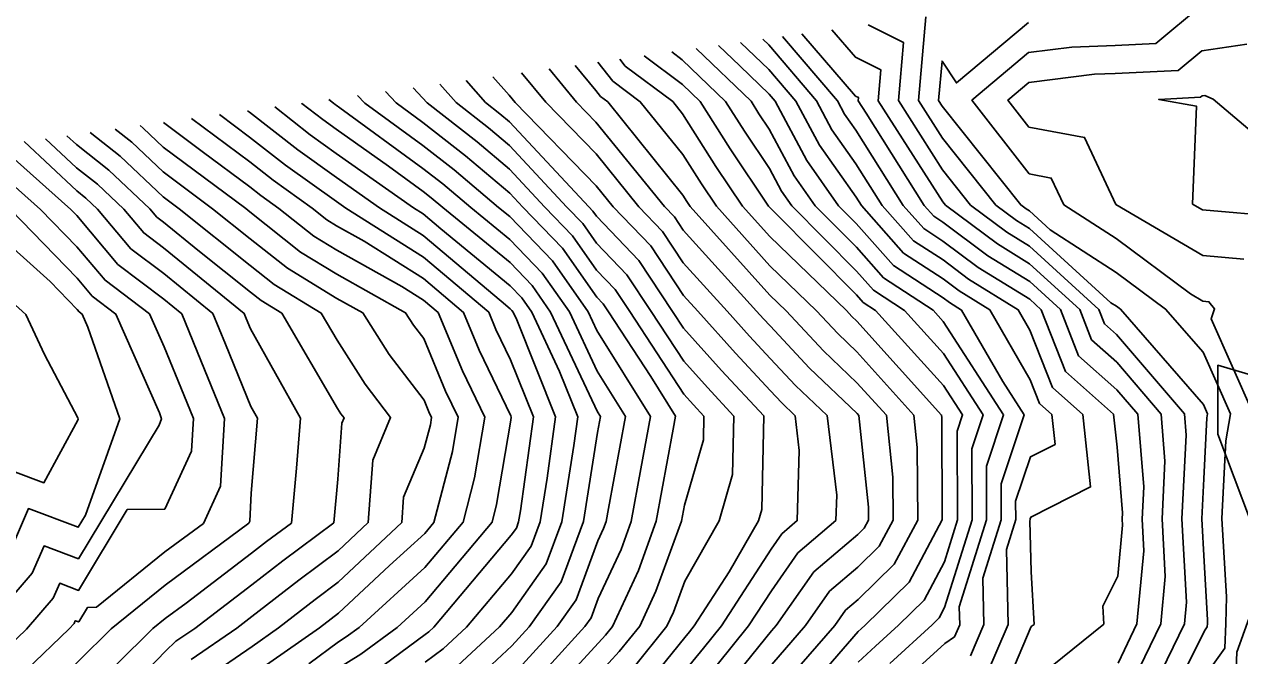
# Model space of a CAD drawing. Extents: x 42655 to 43811, y -141820 to -141156.
# Drawn here: x 43200.9 to 43272.3, y -141229.8 to -141192.7 of the extents above; entities that cross this region are included whole.
import ezdxf

# ---------------------------------------------------------------- set-up
doc = ezdxf.new("R2010")
doc.units = 0
for name, color, linetype in [('ZE_HICN', 7, 'Continuous'), ('ZE_LWCN', 7, 'Continuous'), ('地形', 7, 'Continuous')]:
    doc.layers.add(name, color=color, linetype=linetype)

msp = doc.modelspace()

# ---------------------------------------------------------------- linework, layer by layer
at = {"layer": 'ZE_HICN'}
for points in [[(43270.251, -141231.013), (43271.438, -141229.374), (43271.484, -141227.926), (43271.524, -141226.358), (43271.263, -141221.765), (43271.497, -141217.189), (43271.759, -141215.6), (43270.162, -141211.989), (43267.95, -141209.455), (43265.051, -141207.295), (43261.161, -141204.789), (43259.946, -141203.683), (43259.753, -141203.564), (43259.443, -141203.332), (43254.829, -141197.528), (43254.615, -141197.192), (43254.817, -141194.88), (43255.663, -141196.17), (43259.894, -141192.612)], [(43260.077, -141231.389), (43264.328, -141227.96), (43264.266, -141226.898), (43265.136, -141225.155), (43265.421, -141222.155), (43265.4, -141221.792), (43265.419, -141221.428), (43265.1, -141217.568), (43264.891, -141215.632), (43262.069, -141213.128), (43260.641, -141209.489), (43259.971, -141208.879), (43256.94, -141207.005), (43254.867, -141205.456), (43253.738, -141204.721), (43252.534, -141203.365), (43249.748, -141198.948), (43249.089, -141198.011), (43248.666, -141197.22), (43245.444, -141193.446)], [(43251.751, -141230.267), (43254.226, -141228.008), (43254.639, -141227.603), (43254.968, -141226.986), (43256.583, -141221.834), (43256.563, -141217.656), (43257.23, -141215.668), (43254.898, -141212.061), (43252.604, -141209.527), (43250.78, -141208.339), (43249.787, -141207.221), (43245.997, -141203.396), (43245.391, -141202.533), (43244.67, -141201.186), (43243.208, -141199.005), (43242.1, -141197.251), (43239.552, -141194.81), (43238.935, -141194.347)], [(43242.413, -141231.32), (43244.798, -141228.366), (43245.073, -141228.051), (43247.275, -141224.897), (43249.86, -141222.705), (43250.243, -141222.33), (43250.492, -141221.862), (43250.488, -141221.092), (43249.924, -141215.702), (43249.826, -141215.594), (43247.032, -141212.922), (43244.714, -141210.442), (43244.33, -141210.029), (43243.916, -141209.568), (43239.599, -141204.808), (43239.091, -141204.039), (43238.509, -141203.431), (43234.481, -141198.467), (43233.339, -141197.292), (43231.728, -141195.345)], [(43234.634, -141230.904), (43235.85, -141229.574), (43237.053, -141228.088), (43238.007, -141226.034), (43239.503, -141221.914), (43239.675, -141220.977), (43240.797, -141217.126), (43240.826, -141215.745), (43240.204, -141215.075), (43239.645, -141214.452), (43236.469, -141209.603), (43235.607, -141208.3), (43234.522, -141207.166), (43233.111, -141205.155), (43231.483, -141203.464), (43229.406, -141201.238), (43227.498, -141199.623), (43224.558, -141197.334), (43224.299, -141197.041), (43223.742, -141196.451)], [(43226.341, -141230.422), (43228.817, -141228.127), (43229.529, -141227.282), (43231.561, -141224.429), (43232.473, -141221.947), (43233.18, -141217.465), (43233.415, -141215.78), (43232.345, -141213.114), (43230.715, -141209.63), (43230.131, -141208.798), (43229.439, -141208.079), (43225.359, -141204.734), (43224.331, -141203.865), (43223.753, -141203.5), (43219.226, -141200.306), (43217.698, -141199.21), (43215.607, -141197.578)], [(43214.282, -141230.949), (43218.243, -141228.177), (43218.921, -141227.649), (43219.353, -141227.328), (43222.341, -141224.523), (43224.419, -141222.63), (43224.962, -141221.983), (43226.049, -141217.817), (43226.385, -141215.813), (43225.649, -141214.279), (43224.365, -141211.183), (43223.761, -141210.39), (43223.3, -141209.665), (43219.259, -141207.407), (43217.126, -141206.108), (43214.154, -141203.749), (43213.9, -141203.547), (43209.048, -141199.931), (43207.879, -141198.822), (43207.692, -141198.674)], [(43200.883, -141199.617), (43203.972, -141202.507), (43204.515, -141202.935), (43205.203, -141203.588), (43207.154, -141205.907), (43209.083, -141207.366), (43211.978, -141209.718), (43212.712, -141211.506), (43214.208, -141215.186), (43214.591, -141215.869), (43214.232, -141220.272), (43214.137, -141221.91), (43214.08, -141222.034), (43209.169, -141225.676), (43206.001, -141228.235), (43204.102, -141230.114), (43202.127, -141232.012), (43200.858, -141234.421), (43199.549, -141239.999), (43199.466, -141240.591), (43199.067, -141241.338), (43194.733, -141241.526), (43193.986, -141242.927), (43193.519, -141241.175)], [(43192.576, -141200.768), (43193.789, -141201.113), (43196.383, -141203.629), (43196.705, -141206.289), (43198.909, -141207.908), (43200.982, -141209.77), (43202.078, -141212.114), (43204.035, -141215.847), (43204.06, -141215.918), (43204.035, -141215.986), (43202.044, -141219.658), (43200.215, -141218.974), (43198.975, -141221.848)]]:
    msp.add_lwpolyline(points, dxfattribs=at)
at = {"layer": 'ZE_LWCN'}
for points in [[(43273.097, -141215.593), (43270.636, -141210.027), (43270.831, -141209.441), (43270.498, -141209.019), (43270.147, -141208.989), (43269.406, -141208.553), (43265.042, -141205.3), (43261.968, -141203.32), (43261.234, -141201.753), (43259.936, -141201.514), (43256.566, -141197.183), (43259.902, -141194.377), (43262.432, -141194.058), (43264.989, -141193.972), (43267.369, -141193.853), (43270.066, -141191.621), (43274.774, -141190.935)], [(43267.381, -141234.108), (43270.239, -141228.357), (43270.402, -141228.131), (43270.409, -141227.931), (43270.414, -141227.715), (43270.219, -141224.28), (43270.079, -141221.77), (43270.197, -141219.432), (43270.38, -141215.848), (43270.42, -141215.606), (43270.176, -141215.055), (43265.3, -141209.467), (43265.061, -141209.289), (43264.74, -141209.082), (43259.951, -141204.722), (43259.191, -141204.252), (43257.968, -141203.339), (43254.838, -141199.402), (43253.431, -141197.198), (43253.861, -141192.28)], [(43265.16, -141230.249), (43266.267, -141227.951), (43266.675, -141223.659), (43266.57, -141221.787), (43266.665, -141219.904), (43266.311, -141215.625), (43265.084, -141214.188), (43262.834, -141212.192), (43261.771, -141209.484), (43259.966, -141207.84), (43257.502, -141206.316), (43254.861, -141204.344), (43254.33, -141203.998), (43253.763, -141203.359), (43250.348, -141197.945), (43249.882, -141197.215), (43249.899, -141197.021), (43249.738, -141196.941), (43246.577, -141193.289)], [(43248.331, -141193.046), (43249.728, -141194.659), (43251.223, -141195.401), (43251.065, -141197.209), (43254.856, -141203.148), (43255.019, -141203.353), (43258.065, -141205.628), (43259.961, -141206.801), (43262.902, -141209.479), (43263.6, -141211.256), (43265.076, -141212.566), (43267.683, -141215.619), (43267.911, -141218.38), (43267.74, -141221.781), (43267.929, -141225.164), (43267.665, -141227.944), (43265.173, -141233.115)], [(43250.469, -141192.75), (43252.547, -141193.782), (43252.248, -141197.203), (43254.847, -141201.275), (43256.494, -141203.346), (43258.628, -141204.94), (43259.956, -141205.762), (43264.033, -141209.473), (43264.365, -141210.32), (43265.069, -141210.944), (43269.054, -141215.612), (43269.157, -141216.857), (43268.909, -141221.776), (43269.183, -141226.668), (43269.063, -141227.938), (43267.385, -141231.42)], [(43256.491, -141229.825), (43257.275, -141227.993), (43257.212, -141225.266), (43258.29, -141221.826), (43258.28, -141219.716), (43259.641, -141215.657), (43258.387, -141213.716), (43255.966, -141209.511), (43255.251, -141209.069), (43254.882, -141208.793), (43251.963, -141206.892), (43249.774, -141204.426), (43248.74, -141203.383), (43246.87, -141200.725), (43245.006, -141197.238), (43244.65, -141196.821), (43242.926, -141195.169), (43241.673, -141193.968)], [(43257.428, -141230.95), (43258.696, -141227.986), (43258.594, -141223.575), (43259.144, -141221.822), (43259.139, -141220.746), (43260.014, -141218.134), (43261.459, -141217.402), (43261.27, -141215.649), (43260.538, -141215), (43259.993, -141213.611), (43257.629, -141209.503), (43255.814, -141208.381), (43254.877, -141207.681), (43252.555, -141206.169), (43250.076, -141203.376), (43249.766, -141202.886), (43247.61, -141199.82), (43246.226, -141197.232), (43244.643, -141195.377), (43242.983, -141193.787)], [(43258.365, -141232.074), (43260.061, -141228.111), (43260.225, -141227.979), (43260.046, -141224.899), (43259.976, -141221.885), (43259.998, -141221.818), (43259.997, -141221.776), (43260.031, -141221.676), (43263.539, -141219.897), (43263.081, -141215.64), (43261.304, -141214.064), (43259.979, -141210.69), (43259.292, -141209.496), (43256.377, -141207.693), (43254.872, -141206.569), (43253.147, -141205.445), (43251.305, -141203.371), (43249.757, -141200.917), (43248.349, -141198.916), (43247.446, -141197.226), (43244.636, -141193.934), (43244.293, -141193.605)], [(43272.546, -141206.514), (43270.135, -141206.31), (43265.033, -141203.306), (43263.187, -141199.365), (43259.923, -141198.763), (43258.686, -141197.173), (43259.911, -141196.143), (43263.764, -141195.657), (43264.996, -141195.615), (43268.684, -141195.431), (43270.078, -141194.277), (43272.732, -141193.89)], [(43249.895, -141230.189), (43250.907, -141229.254), (43252.262, -141228.017), (43253.759, -141226.548), (43254.955, -141224.306), (43255.729, -141221.838), (43255.705, -141216.626), (43256.024, -141215.674), (43254.907, -141213.945), (43250.913, -141209.535), (43250.188, -141209.063), (43249.793, -141208.618), (43244.973, -141203.753), (43244.681, -141203.471), (43244.619, -141203.402), (43242.363, -141200.038), (43240.608, -141197.258), (43239.559, -141196.253), (43237.317, -141194.571)], [(43252.595, -141231.28), (43254.978, -141229.105), (43255.554, -141228.701), (43255.854, -141228), (43255.83, -141226.956), (43257.437, -141221.83), (43257.422, -141218.686), (43258.435, -141215.662), (43254.889, -141210.176), (43254.294, -141209.519), (43251.372, -141207.616), (43249.78, -141205.823), (43247.369, -141203.389), (43246.13, -141201.629), (43244.659, -141198.878), (43244.052, -141197.973), (43243.592, -141197.244), (43240.363, -141194.149)], [(43233.251, -141195.134), (43234.473, -141196.609), (43234.746, -141196.957), (43235.181, -141197.284), (43239.59, -141202.757), (43239.829, -141203.137), (43240.022, -141203.424), (43244.705, -141208.635), (43245.664, -141209.56), (43247.86, -141211.91), (43249.818, -141213.782), (43251.544, -141215.695), (43251.925, -141219.335), (43251.937, -141221.856), (43251.122, -141223.384), (43249.869, -141224.613), (43248.21, -141226.019), (43246.798, -141228.043), (43244.808, -141230.329)], [(43234.6, -141194.948), (43235.475, -141196.066), (43237.087, -141197.275), (43239.578, -141200.368), (43240.674, -141202.104), (43241.554, -141203.416), (43244.697, -141206.913), (43247.43, -141209.551), (43248.688, -141210.897), (43249.809, -141211.969), (43253.165, -141215.687), (43253.363, -141217.577), (43253.383, -141221.849), (43252.001, -141224.439), (43249.878, -141226.521), (43249.146, -141227.141), (43248.522, -141228.034), (43244.817, -141232.291)], [(43244.857, -141234.214), (43249.887, -141228.403), (43250.062, -141228.241), (43250.297, -141228.026), (43252.88, -141225.494), (43254.828, -141221.842), (43254.8, -141215.82), (43254.785, -141215.68), (43249.801, -141210.157), (43249.516, -141209.885), (43249.197, -141209.543), (43244.689, -141205.192), (43243.087, -141203.409), (43241.518, -141201.071), (43239.567, -141197.98), (43238.992, -141197.266), (43236.204, -141195.174), (43235.887, -141194.769)], [(43226.849, -141196.021), (43227.996, -141197.318), (43228.843, -141197.977), (43229.393, -141198.443), (43234.066, -141203.452), (43234.302, -141203.697), (43234.507, -141203.99), (43237.001, -141206.596), (43238.981, -141209.591), (43239.627, -141210.577), (43241.854, -141213.056), (43244.335, -141215.729), (43244.22, -141221.232), (43244.028, -141221.893), (43242.315, -141224.889), (43240.253, -141228.073), (43239.984, -141228.406), (43239.712, -141228.741), (43237.466, -141231.513)], [(43228.416, -141195.804), (43229.386, -141196.893), (43229.731, -141197.309), (43234.499, -141202.213), (43235.498, -141203.445), (43237.697, -141205.744), (43239.617, -141208.648), (43240.467, -141209.584), (43242.68, -141212.047), (43244.732, -141214.258), (43245.376, -141214.947), (43246.184, -141215.72), (43246.43, -141217.755), (43246.312, -141221.882), (43245.404, -141222.653), (43244.776, -141223.552), (43241.853, -141228.066), (43240.794, -141229.377), (43239.721, -141230.697)], [(43241.603, -141230.349), (43243.453, -141228.058), (43244.787, -141225.998), (43246.339, -141223.775), (43248.584, -141221.871), (43248.626, -141220.39), (43248.062, -141215.711), (43246.204, -141213.935), (43244.723, -141212.35), (43243.505, -141211.038), (43242.192, -141209.576), (43239.608, -141206.728), (43238.394, -141204.891), (43237.004, -141203.438), (43234.49, -141200.34), (43231.535, -141197.301), (43230.103, -141195.57)], [(43229.555, -141232.795), (43233.836, -141228.104), (43234.199, -141227.594), (43234.613, -141226.466), (43235.956, -141223.573), (43236.553, -141221.928), (43237.121, -141218.844), (43237.689, -141215.76), (43234.539, -141210.711), (43234.026, -141209.615), (43231.919, -141206.612), (43229.419, -141204.015), (43228.763, -141203.477), (43226.152, -141201.268), (43224.312, -141199.835), (43220.902, -141197.351), (43220.479, -141196.903)], [(43229.835, -141234.285), (43234.625, -141229.059), (43235.041, -141228.604), (43235.453, -141228.096), (43236.981, -141224.804), (43238.028, -141221.921), (43239.023, -141216.518), (43239.164, -141215.753), (43237.71, -141213.422), (43235.212, -141209.609), (43234.91, -141209.152), (43234.53, -141208.755), (43232.515, -141205.883), (43230.192, -141203.47), (43229.413, -141202.635), (43226.825, -141200.445), (43224.305, -141198.484), (43222.739, -141197.342), (43222.11, -141196.677)], [(43236.658, -141230.544), (43238.653, -141228.081), (43239.032, -141227.264), (43239.696, -141225.435), (43241.715, -141221.904), (43242.509, -141219.179), (43242.581, -141215.737), (43241.029, -141214.065), (43239.636, -141212.514), (43237.725, -141209.597), (43236.304, -141207.448), (43234.515, -141205.578), (43233.706, -141204.426), (43232.774, -141203.458), (43229.4, -141199.84), (43228.17, -141198.8), (43226.277, -141197.326), (43225.311, -141196.234)], [(43274.594, -141204.009), (43270.122, -141203.63), (43269.535, -141203.285), (43269.761, -141197.524), (43267.548, -141197.131), (43269.999, -141197.009), (43270.091, -141196.933), (43270.264, -141196.908), (43270.739, -141197.116), (43275.197, -141200.888)], [(43227.18, -141231.428), (43229.538, -141229.243), (43230.564, -141228.119), (43232.441, -141225.484), (43233.742, -141221.941), (43234.567, -141216.711), (43234.74, -141215.774), (43234.562, -141215.488), (43231.819, -141209.625), (43230.727, -141208.069), (43229.432, -141206.724), (43225.491, -141203.492), (43224.807, -141202.913), (43224.324, -141202.538), (43222.299, -141201.063), (43219.219, -141198.889), (43218.426, -141198.32), (43217.207, -141197.368), (43217.194, -141197.358)], [(43229.547, -141231.019), (43232.2, -141228.111), (43233.32, -141226.539), (43234.597, -141223.061), (43234.93, -141222.343), (43235.079, -141221.935), (43235.22, -141221.17), (43236.215, -141215.767), (43234.55, -141213.1), (43232.923, -141209.62), (43231.323, -141207.341), (43229.426, -141205.37), (43227.127, -141203.484), (43225.479, -141202.091), (43224.318, -141201.187), (43219.441, -141197.633), (43219.213, -141197.472), (43219.154, -141197.43), (43219.063, -141197.36), (43218.794, -141197.137)], [(43219.368, -141230.538), (43220.657, -141229.732), (43222.794, -141228.156), (43224.438, -141226.657), (43228.377, -141221.967), (43228.647, -141220.933), (43229.476, -141215.98), (43229.501, -141215.799), (43229.475, -141215.733), (43227.622, -141211.867), (43226.702, -141209.649), (43224.349, -141207.661), (43220.858, -141205.461), (43219.246, -141204.56), (43218.675, -141204.213), (43217.813, -141203.528), (43215.514, -141201.881), (43214.14, -141200.808), (43210.719, -141198.255)], [(43221.502, -141230.745), (43224.447, -141228.572), (43224.663, -141228.409), (43224.948, -141228.145), (43229.508, -141222.734), (43229.803, -141222.32), (43229.935, -141221.959), (43230.038, -141221.308), (43230.806, -141215.792), (43229.459, -141212.437), (43228.608, -141210.661), (43228.185, -141209.642), (43224.343, -141206.395), (43219.778, -141203.519), (43219.239, -141203.139), (43216.242, -141200.991), (43214.133, -141199.344), (43212.368, -141198.027)], [(43224.455, -141230.202), (43225.502, -141229.416), (43226.883, -141228.136), (43229.518, -141225.008), (43230.682, -141223.375), (43231.204, -141221.953), (43231.609, -141219.387), (43232.11, -141215.786), (43229.824, -141210.09), (43229.612, -141209.635), (43229.535, -141209.527), (43229.445, -141209.433), (43228.913, -141208.997), (43224.337, -141205.13), (43221.765, -141203.51), (43219.233, -141201.722), (43216.97, -141200.101), (43214.126, -141197.881), (43214.016, -141197.798)], [(43211.592, -141231.112), (43214.274, -141229.27), (43215.82, -141228.188), (43217.974, -141226.512), (43219.344, -141225.494), (43223.075, -141221.992), (43223.182, -141220.505), (43224.395, -141217.62), (43224.751, -141216.259), (43224.824, -141215.821), (43224.663, -141215.485), (43224.382, -141214.808), (43222.34, -141212.128), (43220.781, -141209.677), (43219.266, -141208.83), (43216.351, -141207.055), (43214.161, -141205.317), (43211.95, -141203.556), (43209.055, -141201.398), (43207.206, -141199.644), (43206.231, -141198.876)], [(43217.617, -141230.3), (43219.361, -141229.002), (43219.813, -141228.719), (43220.562, -141228.166), (43224.429, -141224.644), (43226.67, -141221.975), (43227.348, -141219.375), (43227.945, -141215.806), (43226.635, -141213.073), (43225.218, -141209.656), (43224.355, -141208.926), (43223.073, -141208.119), (43219.253, -141205.984), (43217.901, -141205.16), (43215.856, -141203.537), (43214.786, -141202.771), (43214.147, -141202.272), (43211.353, -141200.187), (43209.068, -141198.483)], [(43199.085, -141245.263), (43201.586, -141240.581), (43202.104, -141236.874), (43202.681, -141234.413), (43203.241, -141233.349), (43204.113, -141232.512), (43208.447, -141228.223), (43209.178, -141227.633), (43210.405, -141226.723), (43214.248, -141223.788), (43215.131, -141223.102), (43216.585, -141222.022), (43216.882, -141218.802), (43217.122, -141215.857), (43214.186, -141210.621), (43213.937, -141210.008), (43213.815, -141209.71), (43209.076, -141205.86), (43207.912, -141204.979), (43206.736, -141203.58), (43205.188, -141202.113), (43203.966, -141201.15), (43202.141, -141199.443)], [(43204.512, -141234.404), (43209.187, -141229.555), (43209.806, -141228.969), (43210.91, -141228.211), (43214.257, -141225.656), (43216.078, -141224.238), (43219.079, -141222.01), (43219.316, -141219.441), (43219.553, -141216.151), (43219.682, -141215.845), (43219.498, -141215.603), (43219.296, -141215.286), (43216.032, -141209.699), (43214.802, -141208.95), (43214.176, -141208.454), (43211.081, -141205.988), (43209.069, -141204.353), (43208.671, -141204.052), (43208.268, -141203.573), (43205.861, -141201.29), (43203.959, -141199.793), (43203.399, -141199.269)], [(43210.699, -141230.041), (43213.38, -141228.2), (43214.266, -141227.523), (43217.026, -141225.375), (43219.336, -141223.66), (43221.103, -141222.001), (43221.368, -141218.328), (43222.417, -141215.832), (43220.919, -141213.866), (43219.278, -141211.285), (43218.345, -141209.688), (43215.577, -141208.003), (43214.169, -141206.885), (43210.001, -141203.565), (43209.062, -141202.865), (43206.534, -141200.467), (43204.77, -141199.079)], [(43199.385, -141199.825), (43203.623, -141203.595), (43203.979, -141203.961), (43206.395, -141206.834), (43209.09, -141208.873), (43210.141, -141209.727), (43211.487, -141213.003), (43212.655, -141215.878), (43212.426, -141219.857), (43211.416, -141222.046), (43209.16, -141223.72), (43205.133, -141226.972), (43204.608, -141226.98), (43204.091, -141227.835), (43203.891, -141227.76), (43203.823, -141227.919), (43203.539, -141228.246), (43201.012, -141230.675), (43199.034, -141234.43), (43194.585, -141233.673), (43193.941, -141233.413), (43192.153, -141230.449)], [(43197.944, -141200.024), (43198.877, -141200.958), (43201.85, -141203.603), (43203.988, -141205.801), (43205.637, -141207.762), (43208.246, -141209.736), (43209.103, -141211.68), (43210.262, -141214.501), (43210.825, -141215.886), (43210.715, -141217.804), (43209.148, -141221.201), (43206.947, -141221.236), (43204.083, -141225.979), (43202.972, -141225.564), (43202.593, -141226.443), (43201.02, -141228.258), (43199.897, -141229.337), (43199.018, -141231.006), (43197.041, -141230.67), (43193.922, -141229.412), (43193.531, -141228.763)], [(43194.983, -141200.434), (43198.267, -141203.62), (43198.347, -141204.28), (43198.894, -141204.682), (43202.407, -141207.838), (43204.005, -141209.48), (43204.12, -141209.617), (43204.302, -141209.754), (43204.635, -141210.511), (43206.506, -141215.907), (43204.497, -141221.552), (43204.065, -141222.267), (43201.134, -141221.17), (43200.132, -141223.492), (43198.989, -141224.812), (43194.912, -141223.357), (43193.893, -141223.044)], [(43196.554, -141200.217), (43198.884, -141202.55), (43200.077, -141203.612), (43203.996, -141207.64), (43204.878, -141208.689), (43206.274, -141209.745), (43208.83, -141215.542), (43208.952, -141215.895), (43208.82, -141216.265), (43204.074, -141224.123), (43202.053, -141223.367), (43201.362, -141224.968), (43199.002, -141227.691), (43198.323, -141227.449), (43193.907, -141226.095)]]:
    msp.add_lwpolyline(points, dxfattribs=at)
at = {"layer": '地形'}
msp.add_lwpolyline([(43231.158, -141268.801), (43229.317, -141262.884), (43229.477, -141258.086), (43234.519, -141251.608), (43247.248, -141245.117), (43272.533, -141236.63), (43271.974, -141233.516), (43272.133, -141229.618), (43273.566, -141225.64), (43272.929, -141221.901), (43271.018, -141216.809), (43271.018, -141212.752), (43277.229, -141214.582), (43283.44, -141216.968), (43291.561, -141222.776), (43298.305, -141226.712), (43299.373, -141227.576)], dxfattribs=at)

doc.saveas('drawing.dxf')
